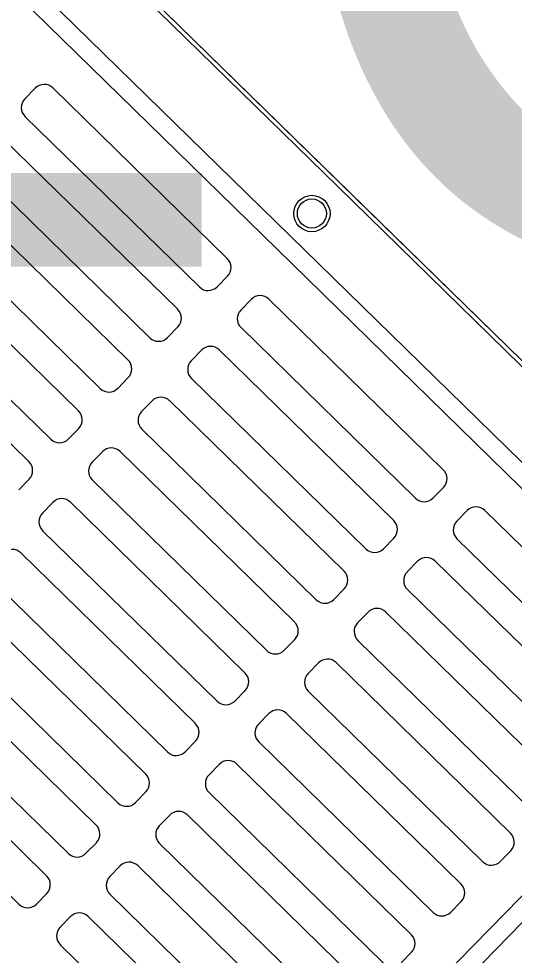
# Model space of a CAD drawing. Extents: x 2252703 to 2264864, y 13787568 to 13790989.
# Drawn here: x 2253472.363 to 2253473.398, y 13789224.305 to 13789226.26 of the extents above; entities that cross this region are included whole.
import ezdxf

# ---------------------------------------------------------------- set-up
doc = ezdxf.new("R2010")
doc.units = 0
for name, color, linetype in [('D_DRAIN_MISC', 7, 'Continuous'), ('D_DRAIN_NOTES_1', 7, 'Continuous'), ('D_INLET_1', 7, 'Continuous')]:
    doc.layers.add(name, color=color, linetype=linetype)

msp = doc.modelspace()

# ---------------------------------------------------------------- linework, layer by layer
at = {"layer": 'D_DRAIN_MISC'}
msp.add_line((2253473.0356, 13789225.9159), (2253473.0356, 13789225.9159), dxfattribs=at)
at = {"layer": 'D_INLET_1'}
for p, q in [((2253471.9628, 13789226.9643), (2253474.1083, 13789224.8675)), ((2253473.0356, 13789225.9158), (2253471.969, 13789226.9583)), ((2253473.0296, 13789225.9096), (2253471.9691, 13789226.946)), ((2253472.9296, 13789225.8073), (2253471.9776, 13789226.7376)), ((2253472.9023, 13789225.7794), (2253471.9783, 13789226.6824)), ((2253472.3972, 13789226.1155), (2253472.3754, 13789226.0932)), ((2253472.7983, 13789225.7598), (2253472.4339, 13789226.1159)), ((2253472.7402, 13789225.7004), (2253472.3758, 13789226.0564)), ((2253472.6947, 13789225.6539), (2253472.3304, 13789226.0099)), ((2253472.6366, 13789225.5944), (2253472.2723, 13789225.9504)), ((2253474.1023, 13789224.8734), (2253473.0356, 13789225.9158)), ((2253472.5911, 13789225.5479), (2253472.2268, 13789225.9039)), ((2253474.09, 13789224.8733), (2253473.0296, 13789225.9096)), ((2253472.533, 13789225.4884), (2253472.1687, 13789225.8445)), ((2253472.4876, 13789225.4419), (2253472.1232, 13789225.798)), ((2253473.8815, 13789224.877), (2253472.9296, 13789225.8073)), ((2253473.8263, 13789224.8764), (2253472.9023, 13789225.7794)), ((2253472.4295, 13789225.3824), (2253472.0651, 13789225.7385)), ((2253472.7987, 13789225.723), (2253472.777, 13789225.7008)), ((2253472.384, 13789225.3359), (2253472.0197, 13789225.692)), ((2253472.8483, 13789225.6746), (2253472.8266, 13789225.6523)), ((2253472.8851, 13789225.675), (2253473.2494, 13789225.3189)), ((2253472.6951, 13789225.6171), (2253472.6734, 13789225.5948)), ((2253472.827, 13789225.6155), (2253473.1913, 13789225.2595)), ((2253472.7447, 13789225.5686), (2253472.723, 13789225.5463)), ((2253472.7815, 13789225.569), (2253473.1459, 13789225.213)), ((2253472.5916, 13789225.5111), (2253472.5698, 13789225.4888)), ((2253472.7234, 13789225.5095), (2253473.0878, 13789225.1535)), ((2253472.6412, 13789225.4626), (2253472.6194, 13789225.4404)), ((2253472.678, 13789225.463), (2253473.0423, 13789225.107)), ((2253472.488, 13789225.4051), (2253472.4663, 13789225.3829)), ((2253472.6199, 13789225.4036), (2253472.9842, 13789225.0475)), ((2253472.5376, 13789225.3566), (2253472.5159, 13789225.3344)), ((2253472.5744, 13789225.3571), (2253472.9387, 13789225.001)), ((2253472.3844, 13789225.2991), (2253472.3627, 13789225.2769)), ((2253472.5163, 13789225.2976), (2253472.8806, 13789224.9415)), ((2253473.2499, 13789225.2821), (2253473.2281, 13789225.2599)), ((2253472.4341, 13789225.2507), (2253472.4123, 13789225.2284)), ((2253472.4708, 13789225.2511), (2253472.8352, 13789224.895)), ((2253473.2995, 13789225.2337), (2253473.2777, 13789225.2114)), ((2253473.3363, 13789225.2341), (2253473.7006, 13789224.878)), ((2253472.4127, 13789225.1916), (2253472.7771, 13789224.8356)), ((2253473.1463, 13789225.1762), (2253473.1245, 13789225.1539)), ((2253473.2781, 13789225.1746), (2253473.6425, 13789224.8186)), ((2253472.3673, 13789225.1451), (2253472.7316, 13789224.7891)), ((2253473.1959, 13789225.1277), (2253473.1742, 13789225.1054)), ((2253473.2327, 13789225.1281), (2253473.597, 13789224.7721)), ((2253472.3092, 13789225.0857), (2253472.6735, 13789224.7296)), ((2253473.0427, 13789225.0702), (2253473.021, 13789225.0479)), ((2253473.1746, 13789225.0686), (2253473.5389, 13789224.7126)), ((2253472.2637, 13789225.0391), (2253472.6281, 13789224.6831)), ((2253473.0923, 13789225.0217), (2253473.0706, 13789224.9995)), ((2253473.1291, 13789225.0221), (2253473.4935, 13789224.6661)), ((2253472.2056, 13789224.9797), (2253472.5699, 13789224.6236)), ((2253472.9392, 13789224.9642), (2253472.9174, 13789224.942)), ((2253473.071, 13789224.9627), (2253473.4354, 13789224.6066)), ((2253472.1602, 13789224.9332), (2253472.5245, 13789224.5771)), ((2253473.0256, 13789224.9162), (2253473.3899, 13789224.5601)), ((2253472.9888, 13789224.9157), (2253472.967, 13789224.8935)), ((2253472.102, 13789224.8737), (2253472.4664, 13789224.5177)), ((2253472.8356, 13789224.8582), (2253472.8139, 13789224.836)), ((2253472.9236, 13789223.9279), (2253473.8266, 13789224.8519)), ((2253472.9515, 13789223.9006), (2253473.8818, 13789224.8525)), ((2253472.9675, 13789224.8567), (2253473.3318, 13789224.5006)), ((2253472.0566, 13789224.8272), (2253472.4209, 13789224.4711)), ((2253472.8852, 13789224.8098), (2253472.8635, 13789224.7875)), ((2253472.922, 13789224.8102), (2253473.2863, 13789224.4541)), ((2253471.9985, 13789224.7677), (2253472.3628, 13789224.4117)), ((2253472.732, 13789224.7523), (2253472.7103, 13789224.73)), ((2253472.8639, 13789224.7507), (2253473.2282, 13789224.3947)), ((2253472.7817, 13789224.7038), (2253472.7599, 13789224.6815)), ((2253472.8184, 13789224.7042), (2253473.1828, 13789224.3482)), ((2253472.6285, 13789224.6463), (2253472.6067, 13789224.6241)), ((2253472.7603, 13789224.6448), (2253473.1247, 13789224.2887)), ((2253472.6781, 13789224.5978), (2253472.6563, 13789224.5756)), ((2253472.7149, 13789224.5982), (2253473.0792, 13789224.2422)), ((2253472.5249, 13789224.5403), (2253472.5032, 13789224.5181)), ((2253472.6568, 13789224.5388), (2253473.0211, 13789224.1827)), ((2253473.3903, 13789224.5233), (2253473.3686, 13789224.5011)), ((2253472.5745, 13789224.4918), (2253472.5528, 13789224.4696)), ((2253472.6113, 13789224.4923), (2253472.9756, 13789224.1362)), ((2253472.4214, 13789224.4344), (2253472.3996, 13789224.4121)), ((2253472.5532, 13789224.4328), (2253472.9175, 13789224.0768)), ((2253473.2868, 13789224.4173), (2253473.265, 13789224.3951)), ((2253472.471, 13789224.3859), (2253472.4492, 13789224.3636)), ((2253472.5077, 13789224.3863), (2253472.8721, 13789224.0302)), ((2253472.4496, 13789224.3268), (2253472.814, 13789223.9708)), ((2253473.1832, 13789224.3114), (2253473.1615, 13789224.2891))]:
    msp.add_line(p, q, dxfattribs=at)
for radius in [0.038, 0.0303]:
    msp.add_circle((2253472.975, 13789225.8538), radius, dxfattribs=at)
for centre, start, end in [((2253472.4158, 13789226.0973), 45.6588, 135.6588), ((2253472.394, 13789226.075), 135.6588, 225.6588), ((2253472.7801, 13789225.7412), 315.6588, 45.6588), ((2253472.7583, 13789225.719), 225.6588, 315.6588), ((2253472.8669, 13789225.6564), 45.6588, 135.6588), ((2253472.6765, 13789225.6352), 315.6588, 45.6588), ((2253472.8452, 13789225.6341), 135.6588, 225.6588), ((2253472.6548, 13789225.613), 225.6588, 315.6588), ((2253472.7634, 13789225.5504), 45.6588, 135.6588), ((2253472.573, 13789225.5293), 315.6588, 45.6588), ((2253472.7416, 13789225.5281), 135.6588, 225.6588), ((2253472.5512, 13789225.507), 225.6588, 315.6588), ((2253472.6598, 13789225.4444), 45.6588, 135.6588), ((2253472.4694, 13789225.4233), 315.6588, 45.6588), ((2253472.638, 13789225.4222), 135.6588, 225.6588), ((2253472.4477, 13789225.4011), 225.6588, 315.6588), ((2253472.5562, 13789225.3385), 45.6588, 135.6588), ((2253472.3658, 13789225.3173), 315.6588, 45.6588), ((2253472.5345, 13789225.3162), 135.6588, 225.6588), ((2253473.2313, 13789225.3003), 315.6588, 45.6588), ((2253472.4527, 13789225.2325), 45.6588, 135.6588), ((2253473.2095, 13789225.2781), 225.6588, 315.6588), ((2253473.3181, 13789225.2155), 45.6588, 135.6588), ((2253472.4309, 13789225.2102), 135.6588, 225.6588), ((2253473.1277, 13789225.1943), 315.6588, 45.6588), ((2253473.2963, 13789225.1932), 135.6588, 225.6588), ((2253472.3491, 13789225.1265), 45.6588, 135.6588), ((2253473.1059, 13789225.1721), 225.6588, 315.6588), ((2253473.2145, 13789225.1095), 45.6588, 135.6588), ((2253473.0241, 13789225.0884), 315.6588, 45.6588), ((2253473.1928, 13789225.0872), 135.6588, 225.6588), ((2253473.0024, 13789225.0661), 225.6588, 315.6588), ((2253473.1109, 13789225.0035), 45.6588, 135.6588), ((2253472.9206, 13789224.9824), 315.6588, 45.6588), ((2253473.0892, 13789224.9813), 135.6588, 225.6588), ((2253472.8988, 13789224.9602), 225.6588, 315.6588), ((2253473.0074, 13789224.8976), 45.6588, 135.6588), ((2253472.817, 13789224.8764), 315.6588, 45.6588), ((2253472.9856, 13789224.8753), 135.6588, 225.6588), ((2253472.7953, 13789224.8542), 225.6588, 315.6588), ((2253472.9038, 13789224.7916), 45.6588, 135.6588), ((2253472.7134, 13789224.7705), 315.6588, 45.6588), ((2253472.8821, 13789224.7693), 135.6588, 225.6588), ((2253472.6917, 13789224.7482), 225.6588, 315.6588), ((2253472.8003, 13789224.6856), 45.6588, 135.6588), ((2253472.6099, 13789224.6645), 315.6588, 45.6588), ((2253472.7785, 13789224.6634), 135.6588, 225.6588), ((2253472.5881, 13789224.6422), 225.6588, 315.6588), ((2253472.6967, 13789224.5796), 45.6588, 135.6588), ((2253472.5063, 13789224.5585), 315.6588, 45.6588), ((2253472.6749, 13789224.5574), 135.6588, 225.6588), ((2253473.3717, 13789224.5415), 315.6588, 45.6588), ((2253472.4846, 13789224.5363), 225.6588, 315.6588), ((2253472.5931, 13789224.4737), 45.6588, 135.6588), ((2253473.35, 13789224.5192), 225.6588, 315.6588), ((2253472.4027, 13789224.4525), 315.6588, 45.6588), ((2253472.5714, 13789224.4514), 135.6588, 225.6588), ((2253473.2682, 13789224.4355), 315.6588, 45.6588), ((2253472.381, 13789224.4303), 225.6588, 315.6588), ((2253472.4896, 13789224.3677), 45.6588, 135.6588), ((2253473.2464, 13789224.4133), 225.6588, 315.6588), ((2253472.4678, 13789224.3454), 135.6588, 225.6588), ((2253473.1646, 13789224.3296), 315.6588, 45.6588)]:
    msp.add_arc(centre, 0.026, start, end, dxfattribs=at)

# ---------------------------------------------------------------- texts
at = {"layer": 'D_DRAIN_NOTES_1'}
msp.add_text('A11C', height=1.8, dxfattribs=at).set_placement((2253468.5793, 13789225.7431))

doc.saveas('drawing.dxf')
